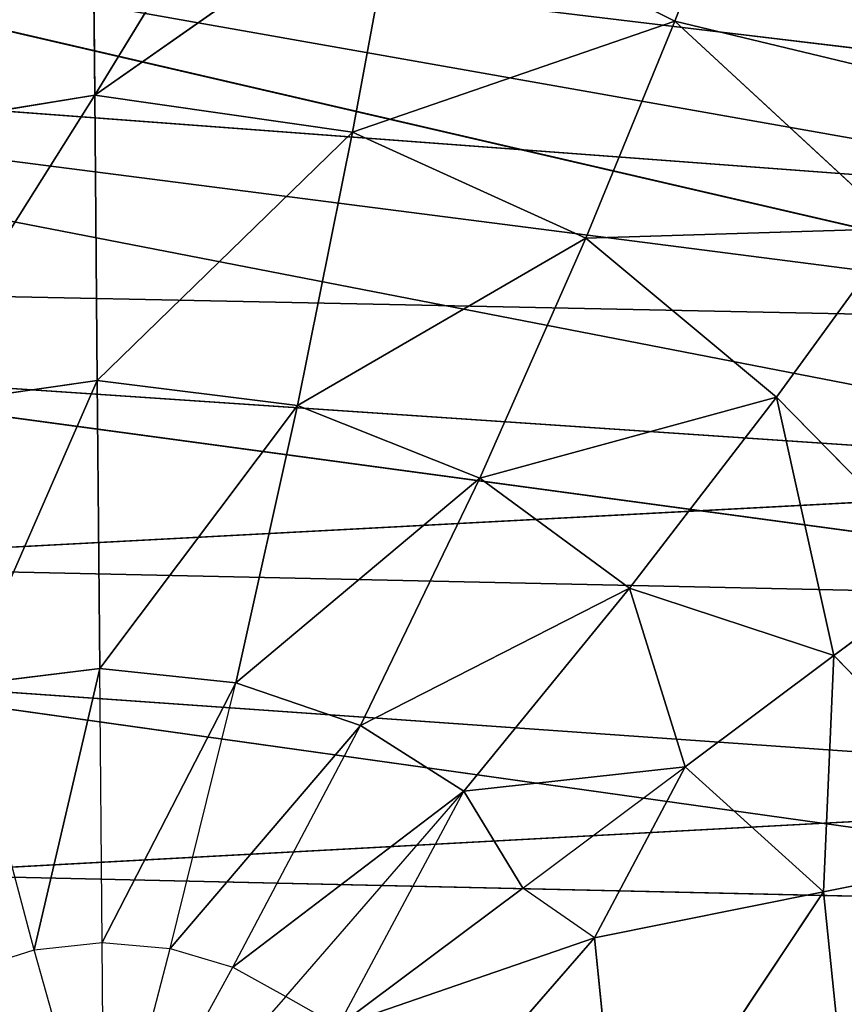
# Model space of a CAD drawing. Extents: x 226 to 378, y -30 to 313.
# Tile 291 of 656: x 296.781 to 297.324, y 127.909 to 128.557. Entities that reach past the tile are written whole.
import ezdxf

# ---------------------------------------------------------------- set-up
doc = ezdxf.new("R2010")
doc.units = 0
doc.header["$LTSCALE"] = 25.4
doc.layers.get('0').update_dxf_attribs({"color": 13, "linetype": 'CONTINUOUS'})
for name, color, linetype in [('_NCL1_25', 7, 'CONTINUOUS'), ('_NCL1_27', 7, 'CONTINUOUS'), ('_NCL1_29', 101, 'CONTINUOUS'), ('_NCL1_62', 7, 'CONTINUOUS')]:
    doc.layers.add(name, color=color, linetype=linetype)

# ---------------------------------------------------------------- blocks, each defined once
blk = doc.blocks.new('EWON_2005CD_4005CD_COSY141')
at = {"layer": '_NCL1_27', "color": 0}
for p, q in [((82.07159, 184.74426, 295.91), (80.32445, 184.7835, 295.91)), ((80.32445, 184.7835, 295.91), (82.02513, 184.545, 295.91)), ((82.07159, 184.74426, 295.91), (80.32445, 184.7835, 295.91)), ((80.32445, 184.7835, 295.91), (82.02513, 184.545, 295.91)), ((82.02513, 184.545, 295.91), (80.36707, 184.58099, 295.91)), ((80.36707, 184.58099, 295.91), (81.95429, 184.36618, 295.91)), ((82.02513, 184.545, 295.91), (80.36707, 184.58099, 295.91)), ((80.36707, 184.58099, 295.91), (81.95429, 184.36618, 295.91)), ((81.86524, 184.2135, 295.91), (80.43515, 184.39732, 295.91)), ((80.43515, 184.39732, 295.91), (81.76458, 184.0894, 295.91)), ((81.95429, 184.36618, 295.91), (80.43515, 184.39732, 295.91)), ((81.86524, 184.2135, 295.91), (80.43515, 184.39732, 295.91)), ((81.95429, 184.36618, 295.91), (80.43515, 184.39732, 295.91)), ((80.43515, 184.39732, 295.91), (81.76458, 184.0894, 295.91)), ((80.52267, 184.23898, 295.91), (81.76458, 184.0894, 295.91)), ((80.52267, 184.23898, 295.91), (81.76458, 184.0894, 295.91))]:
    blk.add_line(p, q, dxfattribs=at)
at = {"layer": '_NCL1_29', "color": 0}
for p, q in [((80.87782, 184.80237, 297.11152), (81.02699, 184.97395, 297.16245)), ((80.87782, 184.80237, 297.11152), (81.02699, 184.97395, 297.16245)), ((81.08081, 184.84101, 297.16882), (81.20024, 184.97547, 297.18)), ((81.20024, 184.97547, 297.18), (81.11564, 184.82155, 297.17053)), ((81.20024, 184.97547, 297.18), (81.15696, 184.80938, 297.17157)), ((81.20024, 184.97547, 297.18), (81.20172, 184.80542, 297.1719)), ((81.20024, 184.97547, 297.18), (81.24642, 184.8102, 297.17154)), ((80.70657, 184.97136, 297.02971), (80.72699, 184.77215, 297.02971)), ((80.70657, 184.97136, 297.02971), (80.72699, 184.77215, 297.02971)), ((80.72699, 184.77215, 297.02971), (80.86039, 184.9726, 297.11152)), ((80.72699, 184.77215, 297.02971), (80.86039, 184.9726, 297.11152)), ((80.86039, 184.9726, 297.11152), (80.87782, 184.80237, 297.11152)), ((80.86039, 184.9726, 297.11152), (80.87782, 184.80237, 297.11152)), ((80.87782, 184.80237, 297.11152), (81.04637, 184.86046, 297.16473)), ((81.04637, 184.86046, 297.16473), (80.92491, 184.76966, 297.12742)), ((81.04637, 184.86046, 297.16473), (80.96367, 184.7059, 297.13009)), ((81.08081, 184.84101, 297.16882), (81.04637, 184.86046, 297.16473)), ((81.08081, 184.84101, 297.16882), (80.96367, 184.7059, 297.13009)), ((81.11564, 184.82155, 297.17053), (81.08081, 184.84101, 297.16882)), ((81.11564, 184.82155, 297.17053), (80.96367, 184.7059, 297.13009)), ((81.11564, 184.82155, 297.17053), (81.03171, 184.6626, 297.13547)), ((81.15696, 184.80938, 297.17157), (81.11564, 184.82155, 297.17053)), ((81.28752, 184.8231, 297.17053), (81.24642, 184.8102, 297.17154)), ((81.15696, 184.80938, 297.17157), (81.03171, 184.6626, 297.13547)), ((81.15696, 184.80938, 297.17157), (81.11366, 184.63456, 297.1387)), ((81.20172, 184.80542, 297.1719), (81.11366, 184.63456, 297.1387)), ((81.20172, 184.80542, 297.1719), (81.15696, 184.80938, 297.17157)), ((81.24642, 184.8102, 297.17154), (81.20172, 184.80542, 297.1719)), ((81.20172, 184.80542, 297.1719), (81.20329, 184.62508, 297.13974)), ((81.24642, 184.8102, 297.17154), (81.20329, 184.62508, 297.13974)), ((81.24642, 184.8102, 297.17154), (81.29275, 184.63616, 297.13865)), ((80.72699, 184.77215, 297.02971), (80.87782, 184.80237, 297.11152)), ((80.72699, 184.77215, 297.02971), (80.87782, 184.80237, 297.11152)), ((80.818, 184.68975, 297.07144), (80.87782, 184.80237, 297.11152)), ((80.87782, 184.80237, 297.11152), (80.92491, 184.76966, 297.12742)), ((80.59468, 184.74566, 296.9196), (80.72699, 184.77215, 297.02971)), ((80.59468, 184.74566, 296.9196), (80.72699, 184.77215, 297.02971)), ((80.72013, 184.6166, 296.99575), (80.72699, 184.77215, 297.02971)), ((80.72013, 184.6166, 296.99575), (80.72699, 184.77215, 297.02971)), ((80.72699, 184.77215, 297.02971), (80.818, 184.68975, 297.07144)), ((80.72699, 184.77215, 297.02971), (80.818, 184.68975, 297.07144)), ((80.92491, 184.76966, 297.12742), (80.818, 184.68975, 297.07144)), ((80.92491, 184.76966, 297.12742), (80.96367, 184.7059, 297.13009)), ((80.59468, 184.74566, 296.9196), (80.72013, 184.6166, 296.99575)), ((80.59468, 184.74566, 296.9196), (80.72013, 184.6166, 296.99575)), ((80.96367, 184.7059, 297.13009), (80.818, 184.68975, 297.07144)), ((80.96367, 184.7059, 297.13009), (80.8546, 184.57227, 297.05965)), ((80.96367, 184.7059, 297.13009), (80.8546, 184.57227, 297.05965)), ((81.03171, 184.6626, 297.13547), (80.96367, 184.7059, 297.13009)), ((81.03171, 184.6626, 297.13547), (80.96367, 184.7059, 297.13009)), ((80.818, 184.68975, 297.07144), (80.72013, 184.6166, 296.99575)), ((80.818, 184.68975, 297.07144), (80.72013, 184.6166, 296.99575)), ((80.818, 184.68975, 297.07144), (80.8546, 184.57227, 297.05965)), ((80.818, 184.68975, 297.07144), (80.8546, 184.57227, 297.05965)), ((81.03171, 184.6626, 297.13547), (80.8546, 184.57227, 297.05965)), ((81.03171, 184.6626, 297.13547), (80.8546, 184.57227, 297.05965)), ((81.03171, 184.6626, 297.13547), (80.95328, 184.49991, 297.06918)), ((81.03171, 184.6626, 297.13547), (80.95328, 184.49991, 297.06918)), ((81.11366, 184.63456, 297.1387), (81.03171, 184.6626, 297.13547)), ((81.11366, 184.63456, 297.1387), (81.03171, 184.6626, 297.13547)), ((81.11366, 184.63456, 297.1387), (80.95328, 184.49991, 297.06918)), ((81.11366, 184.63456, 297.1387), (80.95328, 184.49991, 297.06918)), ((81.11366, 184.63456, 297.1387), (81.07309, 184.45208, 297.07487)), ((81.11366, 184.63456, 297.1387), (81.07309, 184.45208, 297.07487)), ((81.20329, 184.62508, 297.13974), (81.11366, 184.63456, 297.1387)), ((81.20329, 184.62508, 297.13974), (81.11366, 184.63456, 297.1387)), ((81.29275, 184.63616, 297.13865), (81.20329, 184.62508, 297.13974)), ((81.29275, 184.63616, 297.13865), (81.20329, 184.62508, 297.13974)), ((81.29275, 184.63616, 297.13865), (81.20497, 184.4356, 297.07675)), ((81.29275, 184.63616, 297.13865), (81.20497, 184.4356, 297.07675)), ((81.20329, 184.62508, 297.13974), (81.07309, 184.45208, 297.07487)), ((81.20329, 184.62508, 297.13974), (81.07309, 184.45208, 297.07487)), ((81.20329, 184.62508, 297.13974), (81.20497, 184.4356, 297.07675)), ((81.20329, 184.62508, 297.13974), (81.20497, 184.4356, 297.07675)), ((80.72013, 184.6166, 296.99575), (80.64576, 184.561, 296.91708)), ((80.72013, 184.6166, 296.99575), (80.64576, 184.561, 296.91708)), ((80.72013, 184.6166, 296.99575), (80.7579, 184.44647, 296.95668)), ((80.8546, 184.57227, 297.05965), (80.72013, 184.6166, 296.99575)), ((80.72013, 184.6166, 296.99575), (80.7579, 184.44647, 296.95668)), ((80.8546, 184.57227, 297.05965), (80.72013, 184.6166, 296.99575)), ((80.8546, 184.57227, 297.05965), (80.7579, 184.44647, 296.95668)), ((80.8546, 184.57227, 297.05965), (80.7579, 184.44647, 296.95668)), ((80.95328, 184.49991, 297.06918), (80.8546, 184.57227, 297.05965)), ((80.95328, 184.49991, 297.06918), (80.8546, 184.57227, 297.05965)), ((80.7579, 184.44647, 296.95668), (80.64576, 184.561, 296.91708)), ((80.7579, 184.44647, 296.95668), (80.64576, 184.561, 296.91708)), ((80.95328, 184.49991, 297.06918), (80.7579, 184.44647, 296.95668)), ((80.95328, 184.49991, 297.06918), (80.7579, 184.44647, 296.95668)), ((80.95328, 184.49991, 297.06918), (80.88346, 184.342, 296.96941)), ((80.95328, 184.49991, 297.06918), (80.88346, 184.342, 296.96941)), ((81.07309, 184.45208, 297.07487), (80.95328, 184.49991, 297.06918)), ((81.07309, 184.45208, 297.07487), (80.95328, 184.49991, 297.06918)), ((81.07309, 184.45208, 297.07487), (80.88346, 184.342, 296.96941)), ((81.07309, 184.45208, 297.07487), (80.88346, 184.342, 296.96941)), ((81.07309, 184.45208, 297.07487), (81.0369, 184.2722, 296.977)), ((81.07309, 184.45208, 297.07487), (81.0369, 184.2722, 296.977)), ((81.20497, 184.4356, 297.07675), (81.07309, 184.45208, 297.07487)), ((81.20497, 184.4356, 297.07675), (81.07309, 184.45208, 297.07487)), ((81.33651, 184.45447, 297.07482), (81.20497, 184.4356, 297.07675)), ((81.33651, 184.45447, 297.07482), (81.20497, 184.4356, 297.07675)), ((81.33651, 184.45447, 297.07482), (81.20659, 184.24784, 296.97952)), ((81.33651, 184.45447, 297.07482), (81.20659, 184.24784, 296.97952)), ((80.7579, 184.44647, 296.95668), (80.67721, 184.33557, 296.82232)), ((80.7579, 184.44647, 296.95668), (80.67721, 184.33557, 296.82232)), ((80.88346, 184.342, 296.96941), (80.7579, 184.44647, 296.95668)), ((80.88346, 184.342, 296.96941), (80.7579, 184.44647, 296.95668)), ((81.20497, 184.4356, 297.07675), (81.0369, 184.2722, 296.977)), ((81.20497, 184.4356, 297.07675), (81.0369, 184.2722, 296.977)), ((81.20497, 184.4356, 297.07675), (81.20659, 184.24784, 296.97952)), ((81.20497, 184.4356, 297.07675), (81.20659, 184.24784, 296.97952)), ((80.88346, 184.342, 296.96941), (80.67721, 184.33557, 296.82232)), ((80.88346, 184.342, 296.96941), (80.67721, 184.33557, 296.82232)), ((80.88346, 184.342, 296.96941), (80.82491, 184.1992, 296.83598)), ((80.88346, 184.342, 296.96941), (80.82491, 184.1992, 296.83598)), ((81.0369, 184.2722, 296.977), (80.88346, 184.342, 296.96941)), ((81.0369, 184.2722, 296.977), (80.88346, 184.342, 296.96941)), ((80.82491, 184.1992, 296.83598), (80.67721, 184.33557, 296.82232)), ((80.82491, 184.1992, 296.83598), (80.67721, 184.33557, 296.82232)), ((81.37583, 184.2753, 296.97695), (81.20659, 184.24784, 296.97952)), ((81.37583, 184.2753, 296.97695), (81.20659, 184.24784, 296.97952)), ((81.0369, 184.2722, 296.977), (80.82491, 184.1992, 296.83598)), ((81.0369, 184.2722, 296.977), (80.82491, 184.1992, 296.83598)), ((81.0369, 184.2722, 296.977), (81.00644, 184.10753, 296.84419)), ((81.0369, 184.2722, 296.977), (81.00644, 184.10753, 296.84419)), ((81.20659, 184.24784, 296.97952), (81.0369, 184.2722, 296.977)), ((81.20659, 184.24784, 296.97952), (81.0369, 184.2722, 296.977)), ((80.82491, 184.1992, 296.83598), (80.6167, 184.24911, 296.66255)), ((80.82491, 184.1992, 296.83598), (80.6167, 184.24911, 296.66255)), ((81.20659, 184.24784, 296.97952), (81.00644, 184.10753, 296.84419)), ((81.20659, 184.24784, 296.97952), (81.00644, 184.10753, 296.84419)), ((81.20659, 184.24784, 296.97952), (81.10586, 184.08315, 296.84622)), ((81.20659, 184.24784, 296.97952), (81.10586, 184.08315, 296.84622)), ((81.20659, 184.24784, 296.97952), (81.20809, 184.07527, 296.8469)), ((81.20659, 184.24784, 296.97952), (81.20809, 184.07527, 296.8469)), ((80.82491, 184.1992, 296.83598), (80.78071, 184.08561, 296.67429)), ((80.82491, 184.1992, 296.83598), (80.78071, 184.08561, 296.67429)), ((81.00644, 184.10753, 296.84419), (80.82491, 184.1992, 296.83598)), ((81.00644, 184.10753, 296.84419), (80.82491, 184.1992, 296.83598))]:
    blk.add_line(p, q, dxfattribs=at)
at = {"layer": '_NCL1_62', "color": 0}
for p, q in [((80.33718, 184.70573, 295.91), (82.07926, 184.80011, 295.91)), ((80.33718, 184.70573, 295.91), (82.07926, 184.80011, 295.91)), ((82.03733, 184.58627, 295.91), (80.33718, 184.70573, 295.91)), ((82.03733, 184.58627, 295.91), (80.33718, 184.70573, 295.91)), ((80.39351, 184.49933, 295.91), (82.03733, 184.58627, 295.91)), ((80.39351, 184.49933, 295.91), (82.03733, 184.58627, 295.91)), ((81.86524, 184.2135, 295.91), (80.39351, 184.49933, 295.91)), ((80.39351, 184.49933, 295.91), (81.96707, 184.39326, 295.91)), ((80.39351, 184.49933, 295.91), (81.96707, 184.39326, 295.91)), ((81.86524, 184.2135, 295.91), (80.39351, 184.49933, 295.91)), ((81.76458, 184.0894, 295.91), (80.47543, 184.31736, 295.91)), ((80.47543, 184.31736, 295.91), (81.86524, 184.2135, 295.91)), ((80.47543, 184.31736, 295.91), (81.86524, 184.2135, 295.91)), ((81.76458, 184.0894, 295.91), (80.47543, 184.31736, 295.91))]:
    blk.add_line(p, q, dxfattribs=at)
at = {"layer": '_NCL1_25', "color": 7}
mesh = blk.add_polyface(dxfattribs=at)
corners = [(93.345, 226.51291, 25.4), (59.055, 226.51291, 25.4), (74.295, 157.48, 25.4)]
mesh.append_faces([[corners[k] for k in face] for face in [(0, 1, 2)]], dxfattribs={"color": 7})
mesh = blk.add_polyface(dxfattribs=at)
corners = [(93.345, 157.48, 27.94), (59.055, 157.48, 27.94), (93.345, 226.51291, 27.94)]
mesh.append_faces([[corners[k] for k in face] for face in [(0, 1, 2)]], dxfattribs={"color": 7})
mesh = blk.add_polyface(dxfattribs=at)
corners = [(93.345, 226.51291, 27.94), (59.055, 157.48, 27.94), (59.055, 226.51291, 27.94)]
mesh.append_faces([[corners[k] for k in face] for face in [(0, 1, 2)]], dxfattribs={"color": 7})
mesh = blk.add_polyface(dxfattribs=at)
corners = [(93.345, 226.51291, 25.4), (74.295, 157.48, 25.4), (79.375, 157.48, 25.4)]
mesh.append_faces([[corners[k] for k in face] for face in [(0, 1, 2)]], dxfattribs={"color": 7})
mesh = blk.add_polyface(dxfattribs=at)
corners = [(93.345, 226.51291, 25.4), (79.375, 157.48, 25.4), (81.915, 157.48, 25.4)]
mesh.append_faces([[corners[k] for k in face] for face in [(0, 1, 2)]], dxfattribs={"color": 7})
at = {"layer": '_NCL1_27', "color": 7}
mesh = blk.add_polyface(dxfattribs=at)
corners = [(82.08917, 184.95526, 295.91), (80.31129, 184.99567, 295.91), (82.07159, 184.74426, 295.91)]
mesh.append_faces([[corners[k] for k in face] for face in [(0, 1, 2)]], dxfattribs={"color": 7})
mesh = blk.add_polyface(dxfattribs=at)
corners = [(82.07159, 184.74426, 295.91), (80.31129, 184.99567, 295.91), (80.32445, 184.7835, 295.91)]
mesh.append_faces([[corners[k] for k in face] for face in [(0, 1, 2)]], dxfattribs={"color": 7})
mesh = blk.add_polyface(dxfattribs=at)
corners = [(82.07159, 184.74426, 295.91), (80.32445, 184.7835, 295.91), (82.02513, 184.545, 295.91)]
mesh.append_faces([[corners[k] for k in face] for face in [(0, 1, 2)]], dxfattribs={"color": 7})
mesh = blk.add_polyface(dxfattribs=at)
corners = [(82.02513, 184.545, 295.91), (80.32445, 184.7835, 295.91), (80.36707, 184.58099, 295.91)]
mesh.append_faces([[corners[k] for k in face] for face in [(0, 1, 2)]], dxfattribs={"color": 7})
mesh = blk.add_polyface(dxfattribs=at)
corners = [(82.02513, 184.545, 295.91), (80.36707, 184.58099, 295.91), (81.95429, 184.36618, 295.91)]
mesh.append_faces([[corners[k] for k in face] for face in [(0, 1, 2)]], dxfattribs={"color": 7})
mesh = blk.add_polyface(dxfattribs=at)
corners = [(81.95429, 184.36618, 295.91), (80.36707, 184.58099, 295.91), (80.43515, 184.39732, 295.91)]
mesh.append_faces([[corners[k] for k in face] for face in [(0, 1, 2)]], dxfattribs={"color": 7})
mesh = blk.add_polyface(dxfattribs=at)
corners = [(81.86524, 184.2135, 295.91), (80.43515, 184.39732, 295.91), (81.76458, 184.0894, 295.91)]
mesh.append_faces([[corners[k] for k in face] for face in [(0, 1, 2)]], dxfattribs={"color": 7})
mesh = blk.add_polyface(dxfattribs=at)
corners = [(81.95429, 184.36618, 295.91), (80.43515, 184.39732, 295.91), (81.86524, 184.2135, 295.91)]
mesh.append_faces([[corners[k] for k in face] for face in [(0, 1, 2)]], dxfattribs={"color": 7})
mesh = blk.add_polyface(dxfattribs=at)
corners = [(81.76458, 184.0894, 295.91), (80.43515, 184.39732, 295.91), (80.52267, 184.23898, 295.91)]
mesh.append_faces([[corners[k] for k in face] for face in [(0, 1, 2)]], dxfattribs={"color": 7})
mesh = blk.add_polyface(dxfattribs=at)
corners = [(81.76458, 184.0894, 295.91), (80.52267, 184.23898, 295.91), (80.62305, 184.10911, 295.91)]
mesh.append_faces([[corners[k] for k in face] for face in [(0, 1, 2)]], dxfattribs={"color": 7})
at = {"layer": '_NCL1_29', "color": 101}
mesh = blk.add_polyface(dxfattribs=at)
corners = [(81.02699, 184.97395, 297.16245), (80.87782, 184.80237, 297.11152), (80.86039, 184.9726, 297.11152)]
mesh.append_faces([[corners[k] for k in face] for face in [(0, 1, 2)]], dxfattribs={"color": 101})
mesh = blk.add_polyface(dxfattribs=at)
corners = [(81.04637, 184.86046, 297.16473), (80.87782, 184.80237, 297.11152), (81.02699, 184.97395, 297.16245)]
mesh.append_faces([[corners[k] for k in face] for face in [(0, 1, 2)]], dxfattribs={"color": 101})
mesh = blk.add_polyface(dxfattribs=at)
corners = [(80.72699, 184.77215, 297.02971), (80.59468, 184.74566, 296.9196), (80.70657, 184.97136, 297.02971)]
mesh.append_faces([[corners[k] for k in face] for face in [(0, 1, 2)]], dxfattribs={"color": 101})
mesh = blk.add_polyface(dxfattribs=at)
corners = [(80.86039, 184.9726, 297.11152), (80.72699, 184.77215, 297.02971), (80.70657, 184.97136, 297.02971)]
mesh.append_faces([[corners[k] for k in face] for face in [(0, 1, 2)]], dxfattribs={"color": 101})
mesh = blk.add_polyface(dxfattribs=at)
corners = [(80.87782, 184.80237, 297.11152), (80.72699, 184.77215, 297.02971), (80.86039, 184.9726, 297.11152)]
mesh.append_faces([[corners[k] for k in face] for face in [(0, 1, 2)]], dxfattribs={"color": 101})
mesh = blk.add_polyface(dxfattribs=at)
corners = [(81.04637, 184.86046, 297.16473), (80.96367, 184.7059, 297.13009), (80.92491, 184.76966, 297.12742)]
mesh.append_faces([[corners[k] for k in face] for face in [(0, 1, 2)]], dxfattribs={"color": 101})
mesh = blk.add_polyface(dxfattribs=at)
corners = [(81.11564, 184.82155, 297.17053), (81.03171, 184.6626, 297.13547), (80.96367, 184.7059, 297.13009)]
mesh.append_faces([[corners[k] for k in face] for face in [(0, 1, 2)]], dxfattribs={"color": 101})
mesh = blk.add_polyface(dxfattribs=at)
corners = [(81.15696, 184.80938, 297.17157), (81.11366, 184.63456, 297.1387), (81.03171, 184.6626, 297.13547)]
mesh.append_faces([[corners[k] for k in face] for face in [(0, 1, 2)]], dxfattribs={"color": 101})
mesh = blk.add_polyface(dxfattribs=at)
corners = [(81.20329, 184.62508, 297.13974), (81.11366, 184.63456, 297.1387), (81.20172, 184.80542, 297.1719)]
mesh.append_faces([[corners[k] for k in face] for face in [(0, 1, 2)]], dxfattribs={"color": 101})
mesh = blk.add_polyface(dxfattribs=at)
corners = [(81.29275, 184.63616, 297.13865), (81.20329, 184.62508, 297.13974), (81.24642, 184.8102, 297.17154)]
mesh.append_faces([[corners[k] for k in face] for face in [(0, 1, 2)]], dxfattribs={"color": 101})
mesh = blk.add_polyface(dxfattribs=at)
corners = [(80.87782, 184.80237, 297.11152), (80.818, 184.68975, 297.07144), (80.72699, 184.77215, 297.02971)]
mesh.append_faces([[corners[k] for k in face] for face in [(0, 1, 2)]], dxfattribs={"color": 101})
mesh = blk.add_polyface(dxfattribs=at)
corners = [(80.72699, 184.77215, 297.02971), (80.72013, 184.6166, 296.99575), (80.59468, 184.74566, 296.9196)]
mesh.append_faces([[corners[k] for k in face] for face in [(0, 1, 2)]], dxfattribs={"color": 101})
mesh = blk.add_polyface(dxfattribs=at)
corners = [(80.818, 184.68975, 297.07144), (80.72013, 184.6166, 296.99575), (80.72699, 184.77215, 297.02971)]
mesh.append_faces([[corners[k] for k in face] for face in [(0, 1, 2)]], dxfattribs={"color": 101})
mesh = blk.add_polyface(dxfattribs=at)
corners = [(80.72013, 184.6166, 296.99575), (80.64576, 184.561, 296.91708), (80.59468, 184.74566, 296.9196)]
mesh.append_faces([[corners[k] for k in face] for face in [(0, 1, 2)]], dxfattribs={"color": 101})
mesh = blk.add_polyface(dxfattribs=at)
corners = [(80.96367, 184.7059, 297.13009), (80.8546, 184.57227, 297.05965), (80.818, 184.68975, 297.07144)]
mesh.append_faces([[corners[k] for k in face] for face in [(0, 1, 2)]], dxfattribs={"color": 101})
mesh = blk.add_polyface(dxfattribs=at)
corners = [(81.03171, 184.6626, 297.13547), (80.8546, 184.57227, 297.05965), (80.96367, 184.7059, 297.13009)]
mesh.append_faces([[corners[k] for k in face] for face in [(0, 1, 2)]], dxfattribs={"color": 101})
mesh = blk.add_polyface(dxfattribs=at)
corners = [(80.8546, 184.57227, 297.05965), (80.72013, 184.6166, 296.99575), (80.818, 184.68975, 297.07144)]
mesh.append_faces([[corners[k] for k in face] for face in [(0, 1, 2)]], dxfattribs={"color": 101})
mesh = blk.add_polyface(dxfattribs=at)
corners = [(81.03171, 184.6626, 297.13547), (80.95328, 184.49991, 297.06918), (80.8546, 184.57227, 297.05965)]
mesh.append_faces([[corners[k] for k in face] for face in [(0, 1, 2)]], dxfattribs={"color": 101})
mesh = blk.add_polyface(dxfattribs=at)
corners = [(81.11366, 184.63456, 297.1387), (80.95328, 184.49991, 297.06918), (81.03171, 184.6626, 297.13547)]
mesh.append_faces([[corners[k] for k in face] for face in [(0, 1, 2)]], dxfattribs={"color": 101})
mesh = blk.add_polyface(dxfattribs=at)
corners = [(81.11366, 184.63456, 297.1387), (81.07309, 184.45208, 297.07487), (80.95328, 184.49991, 297.06918)]
mesh.append_faces([[corners[k] for k in face] for face in [(0, 1, 2)]], dxfattribs={"color": 101})
mesh = blk.add_polyface(dxfattribs=at)
corners = [(81.20329, 184.62508, 297.13974), (81.07309, 184.45208, 297.07487), (81.11366, 184.63456, 297.1387)]
mesh.append_faces([[corners[k] for k in face] for face in [(0, 1, 2)]], dxfattribs={"color": 101})
mesh = blk.add_polyface(dxfattribs=at)
corners = [(81.29275, 184.63616, 297.13865), (81.20497, 184.4356, 297.07675), (81.20329, 184.62508, 297.13974)]
mesh.append_faces([[corners[k] for k in face] for face in [(0, 1, 2)]], dxfattribs={"color": 101})
mesh = blk.add_polyface(dxfattribs=at)
corners = [(81.33651, 184.45447, 297.07482), (81.20497, 184.4356, 297.07675), (81.29275, 184.63616, 297.13865)]
mesh.append_faces([[corners[k] for k in face] for face in [(0, 1, 2)]], dxfattribs={"color": 101})
mesh = blk.add_polyface(dxfattribs=at)
corners = [(81.20497, 184.4356, 297.07675), (81.07309, 184.45208, 297.07487), (81.20329, 184.62508, 297.13974)]
mesh.append_faces([[corners[k] for k in face] for face in [(0, 1, 2)]], dxfattribs={"color": 101})
mesh = blk.add_polyface(dxfattribs=at)
corners = [(80.7579, 184.44647, 296.95668), (80.64576, 184.561, 296.91708), (80.72013, 184.6166, 296.99575)]
mesh.append_faces([[corners[k] for k in face] for face in [(0, 1, 2)]], dxfattribs={"color": 101})
mesh = blk.add_polyface(dxfattribs=at)
corners = [(80.8546, 184.57227, 297.05965), (80.7579, 184.44647, 296.95668), (80.72013, 184.6166, 296.99575)]
mesh.append_faces([[corners[k] for k in face] for face in [(0, 1, 2)]], dxfattribs={"color": 101})
mesh = blk.add_polyface(dxfattribs=at)
corners = [(80.95328, 184.49991, 297.06918), (80.7579, 184.44647, 296.95668), (80.8546, 184.57227, 297.05965)]
mesh.append_faces([[corners[k] for k in face] for face in [(0, 1, 2)]], dxfattribs={"color": 101})
mesh = blk.add_polyface(dxfattribs=at)
corners = [(80.7579, 184.44647, 296.95668), (80.67721, 184.33557, 296.82232), (80.64576, 184.561, 296.91708)]
mesh.append_faces([[corners[k] for k in face] for face in [(0, 1, 2)]], dxfattribs={"color": 101})
mesh = blk.add_polyface(dxfattribs=at)
corners = [(80.95328, 184.49991, 297.06918), (80.88346, 184.342, 296.96941), (80.7579, 184.44647, 296.95668)]
mesh.append_faces([[corners[k] for k in face] for face in [(0, 1, 2)]], dxfattribs={"color": 101})
mesh = blk.add_polyface(dxfattribs=at)
corners = [(81.07309, 184.45208, 297.07487), (80.88346, 184.342, 296.96941), (80.95328, 184.49991, 297.06918)]
mesh.append_faces([[corners[k] for k in face] for face in [(0, 1, 2)]], dxfattribs={"color": 101})
mesh = blk.add_polyface(dxfattribs=at)
corners = [(81.07309, 184.45208, 297.07487), (81.0369, 184.2722, 296.977), (80.88346, 184.342, 296.96941)]
mesh.append_faces([[corners[k] for k in face] for face in [(0, 1, 2)]], dxfattribs={"color": 101})
mesh = blk.add_polyface(dxfattribs=at)
corners = [(81.20497, 184.4356, 297.07675), (81.0369, 184.2722, 296.977), (81.07309, 184.45208, 297.07487)]
mesh.append_faces([[corners[k] for k in face] for face in [(0, 1, 2)]], dxfattribs={"color": 101})
mesh = blk.add_polyface(dxfattribs=at)
corners = [(81.33651, 184.45447, 297.07482), (81.20659, 184.24784, 296.97952), (81.20497, 184.4356, 297.07675)]
mesh.append_faces([[corners[k] for k in face] for face in [(0, 1, 2)]], dxfattribs={"color": 101})
mesh = blk.add_polyface(dxfattribs=at)
corners = [(81.37583, 184.2753, 296.97695), (81.20659, 184.24784, 296.97952), (81.33651, 184.45447, 297.07482)]
mesh.append_faces([[corners[k] for k in face] for face in [(0, 1, 2)]], dxfattribs={"color": 101})
mesh = blk.add_polyface(dxfattribs=at)
corners = [(80.88346, 184.342, 296.96941), (80.67721, 184.33557, 296.82232), (80.7579, 184.44647, 296.95668)]
mesh.append_faces([[corners[k] for k in face] for face in [(0, 1, 2)]], dxfattribs={"color": 101})
mesh = blk.add_polyface(dxfattribs=at)
corners = [(81.20659, 184.24784, 296.97952), (81.0369, 184.2722, 296.977), (81.20497, 184.4356, 297.07675)]
mesh.append_faces([[corners[k] for k in face] for face in [(0, 1, 2)]], dxfattribs={"color": 101})
mesh = blk.add_polyface(dxfattribs=at)
corners = [(80.88346, 184.342, 296.96941), (80.82491, 184.1992, 296.83598), (80.67721, 184.33557, 296.82232)]
mesh.append_faces([[corners[k] for k in face] for face in [(0, 1, 2)]], dxfattribs={"color": 101})
mesh = blk.add_polyface(dxfattribs=at)
corners = [(81.0369, 184.2722, 296.977), (80.82491, 184.1992, 296.83598), (80.88346, 184.342, 296.96941)]
mesh.append_faces([[corners[k] for k in face] for face in [(0, 1, 2)]], dxfattribs={"color": 101})
mesh = blk.add_polyface(dxfattribs=at)
corners = [(80.67721, 184.33557, 296.82232), (80.82491, 184.1992, 296.83598), (80.6167, 184.24911, 296.66255)]
mesh.append_faces([[corners[k] for k in face] for face in [(0, 1, 2)]], dxfattribs={"color": 101})
mesh = blk.add_polyface(dxfattribs=at)
corners = [(81.37583, 184.2753, 296.97695), (81.20809, 184.07527, 296.8469), (81.20659, 184.24784, 296.97952)]
mesh.append_faces([[corners[k] for k in face] for face in [(0, 1, 2)]], dxfattribs={"color": 101})
mesh = blk.add_polyface(dxfattribs=at)
corners = [(81.37583, 184.2753, 296.97695), (81.31018, 184.08503, 296.84619), (81.20809, 184.07527, 296.8469)]
mesh.append_faces([[corners[k] for k in face] for face in [(0, 1, 2)]], dxfattribs={"color": 101})
mesh = blk.add_polyface(dxfattribs=at)
corners = [(81.0369, 184.2722, 296.977), (81.00644, 184.10753, 296.84419), (80.82491, 184.1992, 296.83598)]
mesh.append_faces([[corners[k] for k in face] for face in [(0, 1, 2)]], dxfattribs={"color": 101})
mesh = blk.add_polyface(dxfattribs=at)
corners = [(81.20659, 184.24784, 296.97952), (81.00644, 184.10753, 296.84419), (81.0369, 184.2722, 296.977)]
mesh.append_faces([[corners[k] for k in face] for face in [(0, 1, 2)]], dxfattribs={"color": 101})
mesh = blk.add_polyface(dxfattribs=at)
corners = [(80.6167, 184.24911, 296.66255), (80.78071, 184.08561, 296.67429), (80.57731, 184.19712, 296.48295)]
mesh.append_faces([[corners[k] for k in face] for face in [(0, 1, 2)]], dxfattribs={"color": 101})
mesh = blk.add_polyface(dxfattribs=at)
corners = [(80.6167, 184.24911, 296.66255), (80.82491, 184.1992, 296.83598), (80.78071, 184.08561, 296.67429)]
mesh.append_faces([[corners[k] for k in face] for face in [(0, 1, 2)]], dxfattribs={"color": 101})
mesh = blk.add_polyface(dxfattribs=at)
corners = [(81.20659, 184.24784, 296.97952), (81.10586, 184.08315, 296.84622), (81.00644, 184.10753, 296.84419)]
mesh.append_faces([[corners[k] for k in face] for face in [(0, 1, 2)]], dxfattribs={"color": 101})
mesh = blk.add_polyface(dxfattribs=at)
corners = [(81.20809, 184.07527, 296.8469), (81.10586, 184.08315, 296.84622), (81.20659, 184.24784, 296.97952)]
mesh.append_faces([[corners[k] for k in face] for face in [(0, 1, 2)]], dxfattribs={"color": 101})
mesh = blk.add_polyface(dxfattribs=at)
corners = [(81.00644, 184.10753, 296.84419), (80.78071, 184.08561, 296.67429), (80.82491, 184.1992, 296.83598)]
mesh.append_faces([[corners[k] for k in face] for face in [(0, 1, 2)]], dxfattribs={"color": 101})
at = {"layer": '_NCL1_62', "color": 7}
mesh = blk.add_polyface(dxfattribs=at)
corners = [(119.38, 342.9, 27.94), (45.72, 248.92, 27.94), (119.38, 151.13, 27.94)]
mesh.append_faces([[corners[k] for k in face] for face in [(0, 1, 2)]], dxfattribs={"color": 7})
mesh = blk.add_polyface(dxfattribs=at)
corners = [(119.38, 151.13, 27.94), (45.72, 248.92, 27.94), (45.72, 241.3, 27.94)]
mesh.append_faces([[corners[k] for k in face] for face in [(0, 1, 2)]], dxfattribs={"color": 7})
mesh = blk.add_polyface(dxfattribs=at)
corners = [(119.38, 151.13, 27.94), (45.72, 241.3, 27.94), (45.72, 236.22, 27.94)]
mesh.append_faces([[corners[k] for k in face] for face in [(0, 1, 2)]], dxfattribs={"color": 7})
mesh = blk.add_polyface(dxfattribs=at)
corners = [(119.38, 151.13, 27.94), (45.72, 236.22, 27.94), (45.72, 228.6, 27.94)]
mesh.append_faces([[corners[k] for k in face] for face in [(0, 1, 2)]], dxfattribs={"color": 7})
mesh = blk.add_polyface(dxfattribs=at)
corners = [(119.38, 151.13, 27.94), (45.72, 228.6, 27.94), (45.72, 223.52, 27.94)]
mesh.append_faces([[corners[k] for k in face] for face in [(0, 1, 2)]], dxfattribs={"color": 7})
mesh = blk.add_polyface(dxfattribs=at)
corners = [(119.38, 151.13, 27.94), (45.72, 223.52, 27.94), (114.3, 151.13, 27.94)]
mesh.append_faces([[corners[k] for k in face] for face in [(0, 1, 2)]], dxfattribs={"color": 7})
mesh = blk.add_polyface(dxfattribs=at)
corners = [(114.3, 151.13, 27.94), (45.72, 223.52, 27.94), (45.72, 215.9, 27.94)]
mesh.append_faces([[corners[k] for k in face] for face in [(0, 1, 2)]], dxfattribs={"color": 7})
mesh = blk.add_polyface(dxfattribs=at)
corners = [(114.3, 151.13, 27.94), (45.72, 215.9, 27.94), (45.72, 210.82, 27.94)]
mesh.append_faces([[corners[k] for k in face] for face in [(0, 1, 2)]], dxfattribs={"color": 7})
mesh = blk.add_polyface(dxfattribs=at)
corners = [(114.3, 151.13, 27.94), (45.72, 210.82, 27.94), (45.72, 203.2, 27.94)]
mesh.append_faces([[corners[k] for k in face] for face in [(0, 1, 2)]], dxfattribs={"color": 7})
mesh = blk.add_polyface(dxfattribs=at)
corners = [(114.3, 151.13, 27.94), (45.72, 203.2, 27.94), (45.72, 198.12, 27.94)]
mesh.append_faces([[corners[k] for k in face] for face in [(0, 1, 2)]], dxfattribs={"color": 7})
mesh = blk.add_polyface(dxfattribs=at)
corners = [(114.3, 151.13, 27.94), (45.72, 198.12, 27.94), (45.72, 190.5, 27.94)]
mesh.append_faces([[corners[k] for k in face] for face in [(0, 1, 2)]], dxfattribs={"color": 7})
mesh = blk.add_polyface(dxfattribs=at)
corners = [(114.3, 151.13, 27.94), (45.72, 190.5, 27.94), (45.72, 185.42, 27.94)]
mesh.append_faces([[corners[k] for k in face] for face in [(0, 1, 2)]], dxfattribs={"color": 7})
mesh = blk.add_polyface(dxfattribs=at)
corners = [(114.3, 151.13, 27.94), (45.72, 185.42, 27.94), (45.72, 177.8, 27.94)]
mesh.append_faces([[corners[k] for k in face] for face in [(0, 1, 2)]], dxfattribs={"color": 7})
mesh = blk.add_polyface(dxfattribs=at)
corners = [(82.0883, 185.02399, 295.91), (82.07926, 184.80011, 295.91), (80.31218, 184.92696, 295.91)]
mesh.append_faces([[corners[k] for k in face] for face in [(0, 1, 2)]], dxfattribs={"color": 7})
mesh = blk.add_polyface(dxfattribs=at)
corners = [(82.07926, 184.80011, 295.91), (80.33718, 184.70573, 295.91), (80.31218, 184.92696, 295.91)]
mesh.append_faces([[corners[k] for k in face] for face in [(0, 1, 2)]], dxfattribs={"color": 7})
mesh = blk.add_polyface(dxfattribs=at)
corners = [(82.07926, 184.80011, 295.91), (82.03733, 184.58627, 295.91), (80.33718, 184.70573, 295.91)]
mesh.append_faces([[corners[k] for k in face] for face in [(0, 1, 2)]], dxfattribs={"color": 7})
mesh = blk.add_polyface(dxfattribs=at)
corners = [(82.03733, 184.58627, 295.91), (80.39351, 184.49933, 295.91), (80.33718, 184.70573, 295.91)]
mesh.append_faces([[corners[k] for k in face] for face in [(0, 1, 2)]], dxfattribs={"color": 7})
mesh = blk.add_polyface(dxfattribs=at)
corners = [(82.03733, 184.58627, 295.91), (81.96707, 184.39326, 295.91), (80.39351, 184.49933, 295.91)]
mesh.append_faces([[corners[k] for k in face] for face in [(0, 1, 2)]], dxfattribs={"color": 7})
mesh = blk.add_polyface(dxfattribs=at)
corners = [(81.96707, 184.39326, 295.91), (81.86524, 184.2135, 295.91), (80.39351, 184.49933, 295.91)]
mesh.append_faces([[corners[k] for k in face] for face in [(0, 1, 2)]], dxfattribs={"color": 7})
mesh = blk.add_polyface(dxfattribs=at)
corners = [(81.86524, 184.2135, 295.91), (80.47543, 184.31736, 295.91), (80.39351, 184.49933, 295.91)]
mesh.append_faces([[corners[k] for k in face] for face in [(0, 1, 2)]], dxfattribs={"color": 7})
mesh = blk.add_polyface(dxfattribs=at)
corners = [(81.86524, 184.2135, 295.91), (81.76458, 184.0894, 295.91), (80.47543, 184.31736, 295.91)]
mesh.append_faces([[corners[k] for k in face] for face in [(0, 1, 2)]], dxfattribs={"color": 7})
mesh = blk.add_polyface(dxfattribs=at)
corners = [(81.76458, 184.0894, 295.91), (80.57543, 184.1656, 295.91), (80.47543, 184.31736, 295.91)]
mesh.append_faces([[corners[k] for k in face] for face in [(0, 1, 2)]], dxfattribs={"color": 7})

msp = doc.modelspace()

# ---------------------------------------------------------------- block references
at = {"color": 0, "rotation": 179.9999999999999}
msp.add_blockref('EWON_2005CD_4005CD_COSY141', (378.03735, 312.7553), dxfattribs=at)

doc.saveas('drawing.dxf')
